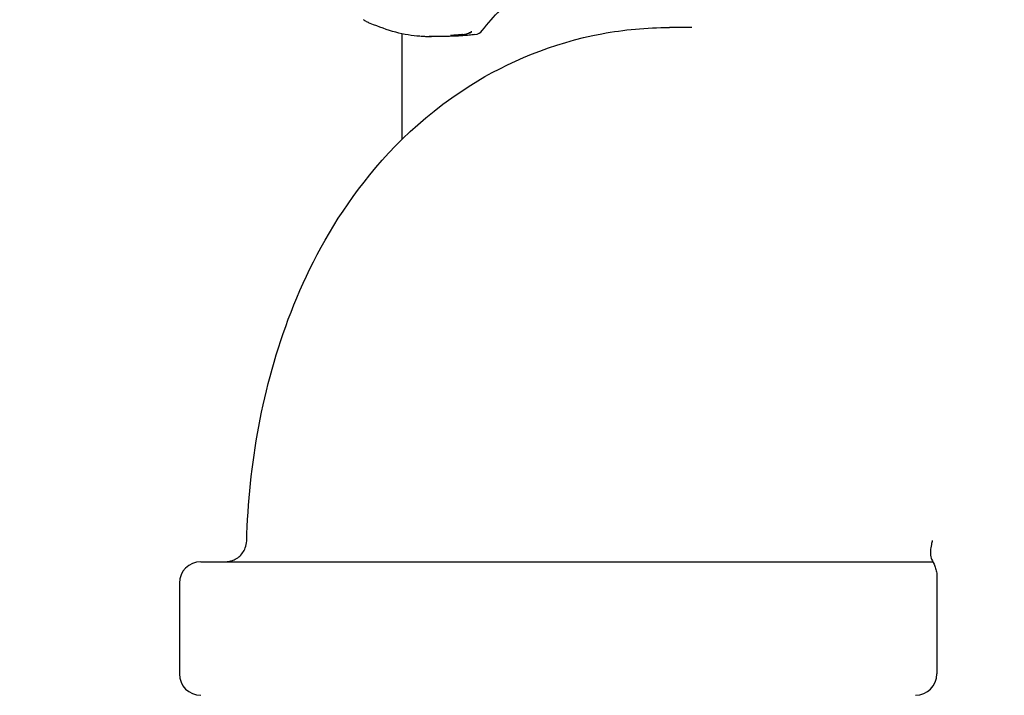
# Model space of a CAD drawing. Header units: inches. Extents: x 1 to 669, y 0 to 417.
# Tile 372 of 448: x 515.87 to 518.63, y 229.37 to 231.27. Entities that reach past the tile are written whole.
import ezdxf

# ---------------------------------------------------------------- set-up
doc = ezdxf.new("R2010")
doc.units = ezdxf.units.IN
doc.header["$LTSCALE"] = 12
doc.header["$MEASUREMENT"] = 0
doc.header["$PDMODE"] = 1
doc.layers.get('Defpoints').update_dxf_attribs({"linetype": 'CONTINUOUS'})
for name, color, linetype in [('D', 2, 'CONTINUOUS'), ('Q', 4, 'CONTINUOUS'), ('X', 1, 'CONTINUOUS')]:
    doc.layers.add(name, color=color, linetype=linetype)
doc.styles.get("Standard").update_dxf_attribs({"font": 'SIMPLEX.SHX', "width": 0.875})
doc.dimstyles.new('STANDARD$0', dxfattribs={"dimscale": 32, "dimtxt": 0.09375, "dimasz": 0.0625, "dimexe": 0.03125, "dimexo": 0.03125, "dimgap": 0.03125, "dimtad": 1, "dimtih": 1, "dimtoh": 1, "dimdec": 4, "dimzin": 12, "dimdsep": 46, "dimlunit": 5, "dimtxsty": 'Standard', "dimcen": -0.03125, "dimclrd": 256, "dimclre": 256, "dimclrt": 256, "dimadec": 0, "dimazin": 0, "dimtfac": 0.875, "dimtdec": 4, "dimtofl": 0, "dimtmove": 0, "dimatfit": 3, "dimfxl": 1, "dimtolj": 1, "dimtzin": 12, "dimlwd": 13, "dimlwe": 13, "dimarcsym": 0})

# ---------------------------------------------------------------- blocks, each defined once
blk = doc.blocks.new('*D31')
at = {"layer": 'D', "lineweight": 13, "transparency": 16777216}
for p, q in [((512.9142, 246.621), (474.3918, 246.621)), ((475.3918, 244.621), (475.3918, 208.621)), ((475.3918, 167.621), (475.3918, 203.621)), ((525.1908, 165.621), (474.3918, 165.621))]:
    blk.add_line(p, q, dxfattribs=at)
at = {"layer": 'D', "transparency": 16777216}
for points in [[(475.0584, 244.621), (475.7251, 244.621), (475.3918, 246.621)], [(475.0584, 167.621), (475.7251, 167.621), (475.3918, 165.621)]]:
    blk.add_solid(points, dxfattribs=at)
at = {"layer": 'Defpoints', "color": 0, "transparency": 16777216}
for p in [(513.9142, 246.621), (475.3918, 165.621), (526.1908, 165.621)]:
    blk.add_point(p, dxfattribs=at)
at = {"layer": 'D', "transparency": 16777216, "insert": (475.3918, 206.121), "char_height": 3, "attachment_point": 5}
blk.add_mtext('\\A1;81{}{\\C2;%%p1}', dxfattribs=at)
blk = doc.blocks.new('*D57')
at = {"layer": 'D', "lineweight": 13, "transparency": 16777216}
for p, q in [((500.1126, 320.496), (456.1663, 320.496)), ((457.1663, 318.496), (457.1663, 250.5585)), ((457.1663, 167.621), (457.1663, 245.5585)), ((525.1908, 165.621), (456.1663, 165.621))]:
    blk.add_line(p, q, dxfattribs=at)
at = {"layer": 'D', "transparency": 16777216}
for points in [[(456.833, 318.496), (457.4996, 318.496), (457.1663, 320.496)], [(456.833, 167.621), (457.4996, 167.621), (457.1663, 165.621)]]:
    blk.add_solid(points, dxfattribs=at)
at = {"layer": 'Defpoints', "color": 0, "transparency": 16777216}
for p in [(501.1126, 320.496), (457.1663, 165.621), (526.1908, 165.621)]:
    blk.add_point(p, dxfattribs=at)
at = {"layer": 'D', "transparency": 16777216, "insert": (457.1663, 248.0585), "char_height": 3, "attachment_point": 5}
blk.add_mtext('\\A1;155{}{\\C2;%%p1}', dxfattribs=at)

msp = doc.modelspace()

# ---------------------------------------------------------------- linework, layer by layer
at = {"layer": 'Q'}
msp.add_line((517.06276, 231.22097), (517.02141, 231.22097), dxfattribs=at)
msp.add_arc((517.14394, 231.25579), 0.03, 276.78234, 322.40285, dxfattribs=at)
for points, knots in [([(517.16771, 231.23749), (517.18372, 231.25829), (517.20076, 231.27731), (517.23646, 231.31142), (517.25511, 231.32651), (517.29357, 231.35249), (517.31337, 231.36339), (517.35368, 231.38084), (517.37419, 231.38741), (517.39772, 231.39239), (517.40058, 231.39295), (517.40345, 231.39347)], [3.9695595, 3.9695595, 3.9695595, 3.9695595, 4.1181254, 4.1181254, 4.26669129, 4.26669129, 4.41525719, 4.41525719, 4.56382309, 4.56382309, 4.58436927, 4.58436927, 4.58436927, 4.58436927]), ([(516.85337, 231.25737), (516.84996, 231.25876), (516.84654, 231.26029), (516.84004, 231.26367), (516.83692, 231.26553), (516.83405, 231.2676)], [0, 0, 0, 0, 0.011134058, 0.011134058, 0.022039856, 0.022039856, 0.022039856, 0.022039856]), ([(516.99259, 231.22144), (516.9716, 231.22226), (516.94861, 231.22625), (516.90182, 231.23889), (516.87749, 231.24756), (516.85337, 231.25737)], [0.00251336, 0.00251336, 0.00251336, 0.00251336, 0.08328377, 0.08328377, 0.16205434, 0.16205434, 0.16205434, 0.16205434]), ([(517.14748, 231.226), (517.14185, 231.22533), (517.13621, 231.22473), (517.12493, 231.22366), (517.11928, 231.22319), (517.10799, 231.22238), (517.10234, 231.22205), (517.09103, 231.22151), (517.08538, 231.22131), (517.07407, 231.22104), (517.06841, 231.22097), (517.06276, 231.22097)], [1.486897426, 1.486897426, 1.486897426, 1.486897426, 1.503677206, 1.503677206, 1.520456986, 1.520456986, 1.537236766, 1.537236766, 1.554016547, 1.554016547, 1.570796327, 1.570796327, 1.570796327, 1.570796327]), ([(517.11216, 231.2259), (517.11159, 231.22586), (517.11102, 231.22582), (517.10417, 231.22536), (517.09764, 231.22486), (517.08702, 231.22402), (517.08283, 231.22368), (517.07913, 231.22337)], [-0.223431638, -0.223431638, -0.223431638, -0.223431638, -0.219067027, -0.219067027, -0.17114976, -0.17114976, -0.135953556, -0.135953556, -0.135953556, -0.135953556]), ([(517.07914, 231.22337), (517.07939, 231.2234), (517.07965, 231.22342), (517.08174, 231.22359), (517.08369, 231.22375), (517.08863, 231.22415), (517.09174, 231.2244), (517.10074, 231.22512), (517.10665, 231.2256), (517.11229, 231.22609)], [0, 0, 0, 0, 0.002767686, 0.002767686, 0.022227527, 0.022227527, 0.05019511, 0.05019511, 0.099680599, 0.099680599, 0.099680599, 0.099680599]), ([(517.11216, 231.2259), (517.11368, 231.226), (517.11524, 231.22617), (517.11682, 231.22642), (517.12392, 231.22752), (517.13123, 231.23004), (517.13796, 231.23369)], [0.221604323, 0.221604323, 0.221604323, 0.221604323, 0.232321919, 0.232321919, 0.232321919, 0.280565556, 0.280565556, 0.280565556, 0.280565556]), ([(517.11229, 231.22609), (517.11696, 231.22649), (517.12164, 231.22756), (517.13016, 231.2305), (517.13409, 231.23229), (517.13821, 231.23459), (517.13861, 231.23482), (517.139, 231.23505)], [-0.068598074, -0.068598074, -0.068598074, -0.068598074, -0.032553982, -0.032553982, 0, 0, 0.0034908, 0.0034908, 0.0034908, 0.0034908]), ([(516.99459, 231.22137), (516.99641, 231.22132), (516.99823, 231.22127), (517.00187, 231.22118), (517.00369, 231.22115), (517.00734, 231.22108), (517.00916, 231.22106), (517.0128, 231.22101), (517.01463, 231.221), (517.01827, 231.22098), (517.02009, 231.22098), (517.02192, 231.22098)], [4.691243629, 4.691243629, 4.691243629, 4.691243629, 4.69558406, 4.69558406, 4.69992449, 4.69992449, 4.704264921, 4.704264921, 4.708605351, 4.708605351, 4.712945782, 4.712945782, 4.712945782, 4.712945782])]:
    msp.add_open_spline(points, degree=3, knots=knots, dxfattribs=at)
for points in [[(516.99454, 231.22138), (516.99456, 231.22138), (516.99457, 231.22137), (516.99459, 231.22137)], [(517.02546, 231.22099), (517.02292, 231.22097), (517.02058, 231.22097), (517.01851, 231.22098)], [(517.02192, 231.22098), (517.02305, 231.22098), (517.02424, 231.22098), (517.02546, 231.22099)]]:
    msp.add_open_spline(points, degree=3, dxfattribs=at)
at = {"layer": 'X'}
for p, q in [((516.94328, 230.9321), (516.94328, 231.22814)), ((517.75577, 231.24597), (517.69328, 231.24597)), ((516.37758, 229.74597), (518.43274, 229.74597)), ((518.44397, 229.70589), (518.44397, 229.43097)), ((516.31758, 229.68597), (516.31758, 229.43097))]:
    msp.add_line(p, q, dxfattribs=at)
for centre, start, end in [((516.37758, 229.68597), 90, 180), ((516.37758, 229.43097), 180, 270), ((518.38397, 229.43097), 270, 0)]:
    msp.add_arc(centre, 0.06, start, end, dxfattribs=at)
for points, knots in [([(516.50658, 229.80432), (516.50953, 229.91168), (516.5205, 230.01893), (516.56055, 230.23298), (516.58944, 230.33976), (516.67294, 230.55437), (516.72709, 230.66262), (516.88377, 230.87993), (516.98745, 230.99138), (517.23883, 231.14866), (517.36462, 231.2025), (517.56555, 231.23994), (517.6294, 231.24597), (517.69328, 231.24597)], [4.7673078, 4.7673078, 4.7673078, 4.7673078, 5.0704769, 5.0704769, 5.373654, 5.373654, 5.6768311, 5.6768311, 5.9800082, 5.9800082, 6.1902712, 6.1902712, 6.2831853, 6.2831853, 6.2831853, 6.2831853]), ([(516.4466, 229.74597), (516.44875, 229.74597), (516.45092, 229.74609), (516.45518, 229.74657), (516.45729, 229.74691), (516.46339, 229.74825), (516.46732, 229.74954), (516.47588, 229.75334), (516.48045, 229.75613), (516.48857, 229.7628), (516.4922, 229.76672), (516.49829, 229.77528), (516.50081, 229.77998), (516.50503, 229.79107), (516.5064, 229.79772), (516.50658, 229.80433)], [0, 0, 0, 0, 0.006474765, 0.006474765, 0.012874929, 0.012874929, 0.025184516, 0.025184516, 0.040955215, 0.040955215, 0.05671518, 0.05671518, 0.072467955, 0.072467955, 0.092288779, 0.092288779, 0.092288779, 0.092288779]), ([(518.42869, 229.79428), (518.42745, 229.78806), (518.42653, 229.78213), (518.42566, 229.7721), (518.42566, 229.76781), (518.42632, 229.76099), (518.427, 229.75815), (518.42815, 229.75505), (518.4285, 229.75426), (518.42886, 229.75355)], [0, 0, 0, 0, 0.020590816, 0.020590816, 0.04009518, 0.04009518, 0.05954489, 0.05954489, 0.067549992, 0.067549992, 0.067549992, 0.067549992]), ([(518.42886, 229.75355), (518.43213, 229.74715), (518.43547, 229.74105), (518.43993, 229.72969), (518.44133, 229.72536), (518.44336, 229.71604), (518.44396, 229.71099), (518.44396, 229.7059)], [0, 0, 0, 0, 0.029120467, 0.029120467, 0.044453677, 0.044453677, 0.060550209, 0.060550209, 0.060550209, 0.060550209])]:
    msp.add_open_spline(points, degree=3, knots=knots, dxfattribs=at)
for points in [[(518.43106, 229.80552), (518.43024, 229.80187), (518.42946, 229.79818), (518.42872, 229.79445)], [(518.43106, 229.80552), (518.43109, 229.80567), (518.43112, 229.80581), (518.43116, 229.80596)], [(516.4608, 229.74597), (516.46081, 229.74597), (516.46082, 229.74597), (516.46082, 229.74597)], [(518.44396, 229.70589), (518.44396, 229.7059), (518.44396, 229.7059), (518.44396, 229.7059)]]:
    msp.add_open_spline(points, degree=3, dxfattribs=at)

# ---------------------------------------------------------------- dimensions: what is measured, and where the dimension line sits
at = {"layer": 'D'}
for base, p1, override, picture, middle in [((457.1663, 165.62097), (501.11257, 320.49597), {"dimdec": 1, "dimtp": 1, "dimtm": 1, "dimtdec": 4, "dimtzin": 12, "dimarcsym": 1}, '*D57', (457.1663, 248.05847)), ((475.39178, 165.62097), (513.91424, 246.62097), {"dimdec": 1, "dimtp": 1, "dimtm": 1, "dimarcsym": 1}, '*D31', (475.39178, 206.12097))]:
    dim = msp.add_linear_dim(base=base, p1=p1, p2=(526.1908, 165.62097), angle=90, text='<>{}{\\C2;%%p1}', dimstyle='STANDARD$0', override=override, dxfattribs=at)
    dim.commit()
    dim.dimension.update_dxf_attribs({"geometry": picture, "text_midpoint": middle, "dimtype": 160})

doc.saveas('drawing.dxf')
